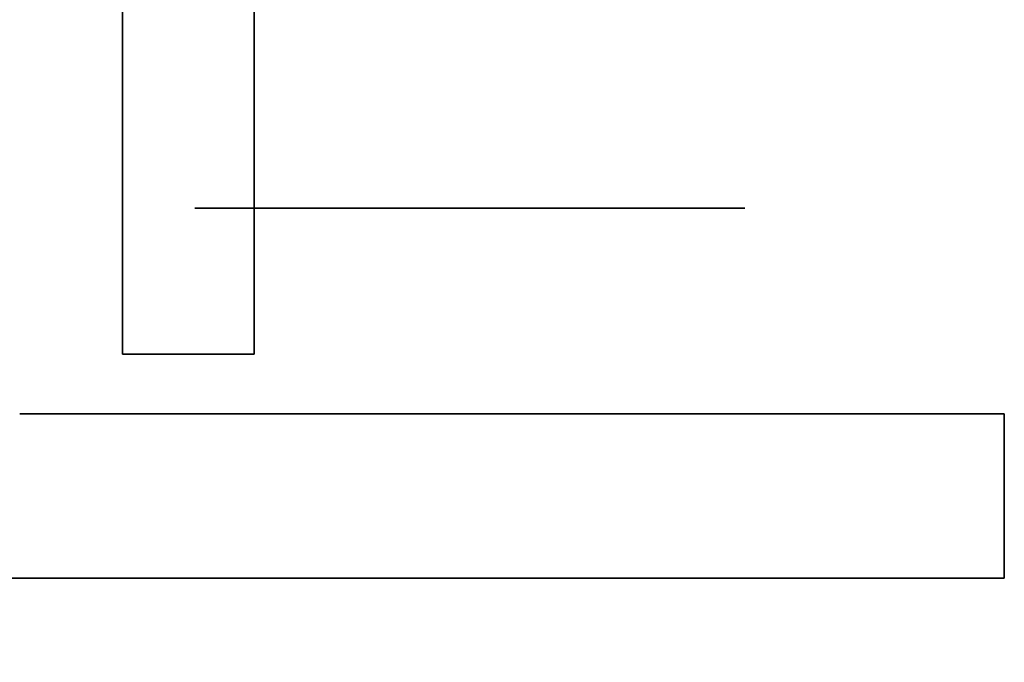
# Model space of a CAD drawing. Extents: x -1299 to -1246.9, y 2743.7 to 2747.9.
# Tile 300 of 656: x -1260.9921 to -1260.9442, y 2746.7264 to 2746.7576. Entities that reach past the tile are written whole.
import ezdxf

# ---------------------------------------------------------------- set-up
doc = ezdxf.new("R2010")
doc.units = 0
doc.header["$LTSCALE"] = 150
doc.header["$MEASUREMENT"] = 0
doc.layers.add('3DFACE_BOLT', color=7, linetype='CONTINUOUS')
doc.layers.add('3DFACE_SHAPE', color=7, linetype='CONTINUOUS')

msp = doc.modelspace()

# ---------------------------------------------------------------- linework, layer by layer
at = {"layer": '3DFACE_BOLT', "color": 1}
for points, invisible_edges in [([(-1260.983594, 2746.748449, 0.068), (-1260.976906, 2746.748449, 0.056417), (-1260.983594, 2746.738449, 0.068)], 14), ([(-1260.983594, 2746.738449, 0.068), (-1260.976906, 2746.748449, 0.056417), (-1260.976906, 2746.738449, 0.056417)], 3), ([(-1260.976906, 2746.748449, 0.079583), (-1260.983594, 2746.748449, 0.068), (-1260.976906, 2746.738449, 0.079583)], 14), ([(-1260.976906, 2746.738449, 0.079583), (-1260.983594, 2746.748449, 0.068), (-1260.983594, 2746.738449, 0.068)], 3), ([(-1260.983594, 2746.748449, 0.068), (-1260.976906, 2746.748449, 0.079583), (-1260.976906, 2746.748449, 0.056417)], 2), ([(-1260.983594, 2746.748449, 0.138), (-1260.976906, 2746.748449, 0.126417), (-1260.983594, 2746.738449, 0.138)], 14), ([(-1260.983594, 2746.738449, 0.138), (-1260.976906, 2746.748449, 0.126417), (-1260.976906, 2746.738449, 0.126417)], 3), ([(-1260.976906, 2746.748449, 0.149583), (-1260.983594, 2746.748449, 0.138), (-1260.976906, 2746.738449, 0.149583)], 14), ([(-1260.976906, 2746.738449, 0.149583), (-1260.983594, 2746.748449, 0.138), (-1260.983594, 2746.738449, 0.138)], 3), ([(-1260.983594, 2746.748449, 0.138), (-1260.976906, 2746.748449, 0.149583), (-1260.976906, 2746.748449, 0.126417)], 2), ([(-1260.976906, 2746.748449, 0.056417), (-1260.963531, 2746.748449, 0.056417), (-1260.976906, 2746.738449, 0.056417)], 14), ([(-1260.976906, 2746.738449, 0.056417), (-1260.963531, 2746.748449, 0.056417), (-1260.963531, 2746.738449, 0.056417)], 3), ([(-1260.963531, 2746.748449, 0.079583), (-1260.976906, 2746.748449, 0.079583), (-1260.963531, 2746.738449, 0.079583)], 14), ([(-1260.963531, 2746.738449, 0.079583), (-1260.976906, 2746.748449, 0.079583), (-1260.976906, 2746.738449, 0.079583)], 3), ([(-1260.976906, 2746.748449, 0.079583), (-1260.963531, 2746.748449, 0.079583), (-1260.976906, 2746.748449, 0.056417)], 14), ([(-1260.976906, 2746.748449, 0.056417), (-1260.963531, 2746.748449, 0.079583), (-1260.963531, 2746.748449, 0.056417)], 3), ([(-1260.976906, 2746.748449, 0.126417), (-1260.963531, 2746.748449, 0.126417), (-1260.976906, 2746.738449, 0.126417)], 14), ([(-1260.976906, 2746.738449, 0.126417), (-1260.963531, 2746.748449, 0.126417), (-1260.963531, 2746.738449, 0.126417)], 3), ([(-1260.963531, 2746.748449, 0.149583), (-1260.976906, 2746.748449, 0.149583), (-1260.963531, 2746.738449, 0.149583)], 14), ([(-1260.963531, 2746.738449, 0.149583), (-1260.976906, 2746.748449, 0.149583), (-1260.976906, 2746.738449, 0.149583)], 3), ([(-1260.976906, 2746.748449, 0.149583), (-1260.963531, 2746.748449, 0.149583), (-1260.976906, 2746.748449, 0.126417)], 14), ([(-1260.976906, 2746.748449, 0.126417), (-1260.963531, 2746.748449, 0.149583), (-1260.963531, 2746.748449, 0.126417)], 3), ([(-1260.963531, 2746.748449, 0.056417), (-1260.956844, 2746.748449, 0.068), (-1260.963531, 2746.738449, 0.056417)], 14), ([(-1260.963531, 2746.738449, 0.056417), (-1260.956844, 2746.748449, 0.068), (-1260.956844, 2746.738449, 0.068)], 3), ([(-1260.956844, 2746.748449, 0.068), (-1260.963531, 2746.748449, 0.079583), (-1260.956844, 2746.738449, 0.068)], 14), ([(-1260.956844, 2746.738449, 0.068), (-1260.963531, 2746.748449, 0.079583), (-1260.963531, 2746.738449, 0.079583)], 3), ([(-1260.963531, 2746.748449, 0.079583), (-1260.956844, 2746.748449, 0.068), (-1260.963531, 2746.748449, 0.056417)], 12), ([(-1260.963531, 2746.748449, 0.126417), (-1260.956844, 2746.748449, 0.138), (-1260.963531, 2746.738449, 0.126417)], 14), ([(-1260.963531, 2746.738449, 0.126417), (-1260.956844, 2746.748449, 0.138), (-1260.956844, 2746.738449, 0.138)], 3), ([(-1260.956844, 2746.748449, 0.138), (-1260.963531, 2746.748449, 0.149583), (-1260.956844, 2746.738449, 0.138)], 14), ([(-1260.956844, 2746.738449, 0.138), (-1260.963531, 2746.748449, 0.149583), (-1260.963531, 2746.738449, 0.149583)], 3), ([(-1260.963531, 2746.748449, 0.149583), (-1260.956844, 2746.748449, 0.138), (-1260.963531, 2746.748449, 0.126417)], 12), ([(-1260.983594, 2746.738449, 0.068), (-1260.976906, 2746.738449, 0.056417), (-1260.976906, 2746.738449, 0.079583)], 2), ([(-1260.983594, 2746.738449, 0.138), (-1260.976906, 2746.738449, 0.126417), (-1260.976906, 2746.738449, 0.149583)], 2), ([(-1260.978219, 2746.738449, 0.068), (-1260.977827, 2746.738449, 0.065528), (-1260.978219, 2746.688449, 0.068)], 14), ([(-1260.978219, 2746.688449, 0.068), (-1260.977827, 2746.738449, 0.065528), (-1260.977827, 2746.688449, 0.065528)], 3), ([(-1260.977827, 2746.738449, 0.070472), (-1260.978219, 2746.738449, 0.068), (-1260.977827, 2746.688449, 0.070472)], 14), ([(-1260.977827, 2746.688449, 0.070472), (-1260.978219, 2746.738449, 0.068), (-1260.978219, 2746.688449, 0.068)], 3), ([(-1260.978219, 2746.738449, 0.068), (-1260.977827, 2746.738449, 0.070472), (-1260.977827, 2746.738449, 0.065528)], 2), ([(-1260.978219, 2746.738449, 0.138), (-1260.977827, 2746.738449, 0.135528), (-1260.978219, 2746.688449, 0.138)], 14), ([(-1260.978219, 2746.688449, 0.138), (-1260.977827, 2746.738449, 0.135528), (-1260.977827, 2746.688449, 0.135528)], 3), ([(-1260.977827, 2746.738449, 0.140472), (-1260.978219, 2746.738449, 0.138), (-1260.977827, 2746.688449, 0.140472)], 14), ([(-1260.977827, 2746.688449, 0.140472), (-1260.978219, 2746.738449, 0.138), (-1260.978219, 2746.688449, 0.138)], 3), ([(-1260.978219, 2746.738449, 0.138), (-1260.977827, 2746.738449, 0.140472), (-1260.977827, 2746.738449, 0.135528)], 2), ([(-1260.977827, 2746.738449, 0.065528), (-1260.976691, 2746.738449, 0.063298), (-1260.977827, 2746.688449, 0.065528)], 14), ([(-1260.977827, 2746.688449, 0.065528), (-1260.976691, 2746.738449, 0.063298), (-1260.976691, 2746.688449, 0.063298)], 3), ([(-1260.976691, 2746.738449, 0.072702), (-1260.977827, 2746.738449, 0.070472), (-1260.976691, 2746.688449, 0.072702)], 14), ([(-1260.976691, 2746.688449, 0.072702), (-1260.977827, 2746.738449, 0.070472), (-1260.977827, 2746.688449, 0.070472)], 3), ([(-1260.977827, 2746.738449, 0.070472), (-1260.976691, 2746.738449, 0.072702), (-1260.977827, 2746.738449, 0.065528)], 14), ([(-1260.977827, 2746.738449, 0.065528), (-1260.976691, 2746.738449, 0.072702), (-1260.976691, 2746.738449, 0.063298)], 3), ([(-1260.977827, 2746.738449, 0.135528), (-1260.976691, 2746.738449, 0.133298), (-1260.977827, 2746.688449, 0.135528)], 14), ([(-1260.977827, 2746.688449, 0.135528), (-1260.976691, 2746.738449, 0.133298), (-1260.976691, 2746.688449, 0.133298)], 3), ([(-1260.976691, 2746.738449, 0.142702), (-1260.977827, 2746.738449, 0.140472), (-1260.976691, 2746.688449, 0.142702)], 14), ([(-1260.976691, 2746.688449, 0.142702), (-1260.977827, 2746.738449, 0.140472), (-1260.977827, 2746.688449, 0.140472)], 3), ([(-1260.977827, 2746.738449, 0.140472), (-1260.976691, 2746.738449, 0.142702), (-1260.977827, 2746.738449, 0.135528)], 14), ([(-1260.977827, 2746.738449, 0.135528), (-1260.976691, 2746.738449, 0.142702), (-1260.976691, 2746.738449, 0.133298)], 3), ([(-1260.976906, 2746.738449, 0.056417), (-1260.963531, 2746.738449, 0.056417), (-1260.976906, 2746.738449, 0.079583)], 14), ([(-1260.976906, 2746.738449, 0.079583), (-1260.963531, 2746.738449, 0.056417), (-1260.963531, 2746.738449, 0.079583)], 3), ([(-1260.976906, 2746.738449, 0.126417), (-1260.963531, 2746.738449, 0.126417), (-1260.976906, 2746.738449, 0.149583)], 14), ([(-1260.976906, 2746.738449, 0.149583), (-1260.963531, 2746.738449, 0.126417), (-1260.963531, 2746.738449, 0.149583)], 3), ([(-1260.976691, 2746.738449, 0.063298), (-1260.974921, 2746.738449, 0.061528), (-1260.976691, 2746.688449, 0.063298)], 14), ([(-1260.976691, 2746.688449, 0.063298), (-1260.974921, 2746.738449, 0.061528), (-1260.974921, 2746.688449, 0.061528)], 3), ([(-1260.974921, 2746.738449, 0.074472), (-1260.976691, 2746.738449, 0.072702), (-1260.974921, 2746.688449, 0.074472)], 14), ([(-1260.974921, 2746.688449, 0.074472), (-1260.976691, 2746.738449, 0.072702), (-1260.976691, 2746.688449, 0.072702)], 3), ([(-1260.976691, 2746.738449, 0.072702), (-1260.974921, 2746.738449, 0.074472), (-1260.976691, 2746.738449, 0.063298)], 14), ([(-1260.976691, 2746.738449, 0.063298), (-1260.974921, 2746.738449, 0.074472), (-1260.974921, 2746.738449, 0.061528)], 3), ([(-1260.976691, 2746.738449, 0.133298), (-1260.974921, 2746.738449, 0.131528), (-1260.976691, 2746.688449, 0.133298)], 14), ([(-1260.976691, 2746.688449, 0.133298), (-1260.974921, 2746.738449, 0.131528), (-1260.974921, 2746.688449, 0.131528)], 3), ([(-1260.974921, 2746.738449, 0.144472), (-1260.976691, 2746.738449, 0.142702), (-1260.974921, 2746.688449, 0.144472)], 14), ([(-1260.974921, 2746.688449, 0.144472), (-1260.976691, 2746.738449, 0.142702), (-1260.976691, 2746.688449, 0.142702)], 3), ([(-1260.976691, 2746.738449, 0.142702), (-1260.974921, 2746.738449, 0.144472), (-1260.976691, 2746.738449, 0.133298)], 14), ([(-1260.976691, 2746.738449, 0.133298), (-1260.974921, 2746.738449, 0.144472), (-1260.974921, 2746.738449, 0.131528)], 3), ([(-1260.974921, 2746.738449, 0.061528), (-1260.972691, 2746.738449, 0.060392), (-1260.974921, 2746.688449, 0.061528)], 14), ([(-1260.974921, 2746.688449, 0.061528), (-1260.972691, 2746.738449, 0.060392), (-1260.972691, 2746.688449, 0.060392)], 3), ([(-1260.972691, 2746.738449, 0.075608), (-1260.974921, 2746.738449, 0.074472), (-1260.972691, 2746.688449, 0.075608)], 14), ([(-1260.972691, 2746.688449, 0.075608), (-1260.974921, 2746.738449, 0.074472), (-1260.974921, 2746.688449, 0.074472)], 3), ([(-1260.974921, 2746.738449, 0.074472), (-1260.972691, 2746.738449, 0.075608), (-1260.974921, 2746.738449, 0.061528)], 14), ([(-1260.974921, 2746.738449, 0.061528), (-1260.972691, 2746.738449, 0.075608), (-1260.972691, 2746.738449, 0.060392)], 3), ([(-1260.974921, 2746.738449, 0.131528), (-1260.972691, 2746.738449, 0.130392), (-1260.974921, 2746.688449, 0.131528)], 14), ([(-1260.974921, 2746.688449, 0.131528), (-1260.972691, 2746.738449, 0.130392), (-1260.972691, 2746.688449, 0.130392)], 3), ([(-1260.972691, 2746.738449, 0.145608), (-1260.974921, 2746.738449, 0.144472), (-1260.972691, 2746.688449, 0.145608)], 14), ([(-1260.972691, 2746.688449, 0.145608), (-1260.974921, 2746.738449, 0.144472), (-1260.974921, 2746.688449, 0.144472)], 3), ([(-1260.974921, 2746.738449, 0.144472), (-1260.972691, 2746.738449, 0.145608), (-1260.974921, 2746.738449, 0.131528)], 14), ([(-1260.974921, 2746.738449, 0.131528), (-1260.972691, 2746.738449, 0.145608), (-1260.972691, 2746.738449, 0.130392)], 3), ([(-1260.972691, 2746.738449, 0.060392), (-1260.970219, 2746.738449, 0.06), (-1260.972691, 2746.688449, 0.060392)], 14), ([(-1260.972691, 2746.688449, 0.060392), (-1260.970219, 2746.738449, 0.06), (-1260.970219, 2746.688449, 0.06)], 3), ([(-1260.970219, 2746.738449, 0.076), (-1260.972691, 2746.738449, 0.075608), (-1260.970219, 2746.688449, 0.076)], 14), ([(-1260.970219, 2746.688449, 0.076), (-1260.972691, 2746.738449, 0.075608), (-1260.972691, 2746.688449, 0.075608)], 3), ([(-1260.972691, 2746.738449, 0.075608), (-1260.970219, 2746.738449, 0.076), (-1260.972691, 2746.738449, 0.060392)], 14), ([(-1260.972691, 2746.738449, 0.060392), (-1260.970219, 2746.738449, 0.076), (-1260.970219, 2746.738449, 0.06)], 3), ([(-1260.972691, 2746.738449, 0.130392), (-1260.970219, 2746.738449, 0.13), (-1260.972691, 2746.688449, 0.130392)], 14), ([(-1260.972691, 2746.688449, 0.130392), (-1260.970219, 2746.738449, 0.13), (-1260.970219, 2746.688449, 0.13)], 3), ([(-1260.970219, 2746.738449, 0.146), (-1260.972691, 2746.738449, 0.145608), (-1260.970219, 2746.688449, 0.146)], 14), ([(-1260.970219, 2746.688449, 0.146), (-1260.972691, 2746.738449, 0.145608), (-1260.972691, 2746.688449, 0.145608)], 3), ([(-1260.972691, 2746.738449, 0.145608), (-1260.970219, 2746.738449, 0.146), (-1260.972691, 2746.738449, 0.130392)], 14), ([(-1260.972691, 2746.738449, 0.130392), (-1260.970219, 2746.738449, 0.146), (-1260.970219, 2746.738449, 0.13)], 3), ([(-1260.970219, 2746.738449, 0.06), (-1260.967747, 2746.738449, 0.060392), (-1260.970219, 2746.688449, 0.06)], 14), ([(-1260.970219, 2746.688449, 0.06), (-1260.967747, 2746.738449, 0.060392), (-1260.967747, 2746.688449, 0.060392)], 3), ([(-1260.967747, 2746.738449, 0.075608), (-1260.970219, 2746.738449, 0.076), (-1260.967747, 2746.688449, 0.075608)], 14), ([(-1260.967747, 2746.688449, 0.075608), (-1260.970219, 2746.738449, 0.076), (-1260.970219, 2746.688449, 0.076)], 3), ([(-1260.970219, 2746.738449, 0.076), (-1260.967747, 2746.738449, 0.075608), (-1260.970219, 2746.738449, 0.06)], 14), ([(-1260.970219, 2746.738449, 0.06), (-1260.967747, 2746.738449, 0.075608), (-1260.967747, 2746.738449, 0.060392)], 3), ([(-1260.970219, 2746.738449, 0.13), (-1260.967747, 2746.738449, 0.130392), (-1260.970219, 2746.688449, 0.13)], 14), ([(-1260.970219, 2746.688449, 0.13), (-1260.967747, 2746.738449, 0.130392), (-1260.967747, 2746.688449, 0.130392)], 3), ([(-1260.967747, 2746.738449, 0.145608), (-1260.970219, 2746.738449, 0.146), (-1260.967747, 2746.688449, 0.145608)], 14), ([(-1260.967747, 2746.688449, 0.145608), (-1260.970219, 2746.738449, 0.146), (-1260.970219, 2746.688449, 0.146)], 3), ([(-1260.970219, 2746.738449, 0.146), (-1260.967747, 2746.738449, 0.145608), (-1260.970219, 2746.738449, 0.13)], 14), ([(-1260.970219, 2746.738449, 0.13), (-1260.967747, 2746.738449, 0.145608), (-1260.967747, 2746.738449, 0.130392)], 3), ([(-1260.967747, 2746.738449, 0.060392), (-1260.965516, 2746.738449, 0.061528), (-1260.967747, 2746.688449, 0.060392)], 14), ([(-1260.967747, 2746.688449, 0.060392), (-1260.965516, 2746.738449, 0.061528), (-1260.965516, 2746.688449, 0.061528)], 3), ([(-1260.965516, 2746.738449, 0.074472), (-1260.967747, 2746.738449, 0.075608), (-1260.965516, 2746.688449, 0.074472)], 14), ([(-1260.965516, 2746.688449, 0.074472), (-1260.967747, 2746.738449, 0.075608), (-1260.967747, 2746.688449, 0.075608)], 3), ([(-1260.967747, 2746.738449, 0.075608), (-1260.965516, 2746.738449, 0.074472), (-1260.967747, 2746.738449, 0.060392)], 14), ([(-1260.967747, 2746.738449, 0.060392), (-1260.965516, 2746.738449, 0.074472), (-1260.965516, 2746.738449, 0.061528)], 3), ([(-1260.967747, 2746.738449, 0.130392), (-1260.965516, 2746.738449, 0.131528), (-1260.967747, 2746.688449, 0.130392)], 14), ([(-1260.967747, 2746.688449, 0.130392), (-1260.965516, 2746.738449, 0.131528), (-1260.965516, 2746.688449, 0.131528)], 3), ([(-1260.965516, 2746.738449, 0.144472), (-1260.967747, 2746.738449, 0.145608), (-1260.965516, 2746.688449, 0.144472)], 14), ([(-1260.965516, 2746.688449, 0.144472), (-1260.967747, 2746.738449, 0.145608), (-1260.967747, 2746.688449, 0.145608)], 3), ([(-1260.967747, 2746.738449, 0.145608), (-1260.965516, 2746.738449, 0.144472), (-1260.967747, 2746.738449, 0.130392)], 14), ([(-1260.967747, 2746.738449, 0.130392), (-1260.965516, 2746.738449, 0.144472), (-1260.965516, 2746.738449, 0.131528)], 3), ([(-1260.965516, 2746.738449, 0.061528), (-1260.963747, 2746.738449, 0.063298), (-1260.965516, 2746.688449, 0.061528)], 14), ([(-1260.965516, 2746.688449, 0.061528), (-1260.963747, 2746.738449, 0.063298), (-1260.963747, 2746.688449, 0.063298)], 3), ([(-1260.963747, 2746.738449, 0.072702), (-1260.965516, 2746.738449, 0.074472), (-1260.963747, 2746.688449, 0.072702)], 14), ([(-1260.963747, 2746.688449, 0.072702), (-1260.965516, 2746.738449, 0.074472), (-1260.965516, 2746.688449, 0.074472)], 3), ([(-1260.965516, 2746.738449, 0.074472), (-1260.963747, 2746.738449, 0.072702), (-1260.965516, 2746.738449, 0.061528)], 14), ([(-1260.965516, 2746.738449, 0.061528), (-1260.963747, 2746.738449, 0.072702), (-1260.963747, 2746.738449, 0.063298)], 3), ([(-1260.965516, 2746.738449, 0.131528), (-1260.963747, 2746.738449, 0.133298), (-1260.965516, 2746.688449, 0.131528)], 14), ([(-1260.965516, 2746.688449, 0.131528), (-1260.963747, 2746.738449, 0.133298), (-1260.963747, 2746.688449, 0.133298)], 3), ([(-1260.963747, 2746.738449, 0.142702), (-1260.965516, 2746.738449, 0.144472), (-1260.963747, 2746.688449, 0.142702)], 14), ([(-1260.963747, 2746.688449, 0.142702), (-1260.965516, 2746.738449, 0.144472), (-1260.965516, 2746.688449, 0.144472)], 3), ([(-1260.965516, 2746.738449, 0.144472), (-1260.963747, 2746.738449, 0.142702), (-1260.965516, 2746.738449, 0.131528)], 14), ([(-1260.965516, 2746.738449, 0.131528), (-1260.963747, 2746.738449, 0.142702), (-1260.963747, 2746.738449, 0.133298)], 3), ([(-1260.963747, 2746.738449, 0.063298), (-1260.96261, 2746.738449, 0.065528), (-1260.963747, 2746.688449, 0.063298)], 14), ([(-1260.963747, 2746.688449, 0.063298), (-1260.96261, 2746.738449, 0.065528), (-1260.96261, 2746.688449, 0.065528)], 3), ([(-1260.96261, 2746.738449, 0.070472), (-1260.963747, 2746.738449, 0.072702), (-1260.96261, 2746.688449, 0.070472)], 14), ([(-1260.96261, 2746.688449, 0.070472), (-1260.963747, 2746.738449, 0.072702), (-1260.963747, 2746.688449, 0.072702)], 3), ([(-1260.963747, 2746.738449, 0.072702), (-1260.96261, 2746.738449, 0.070472), (-1260.963747, 2746.738449, 0.063298)], 14), ([(-1260.963747, 2746.738449, 0.063298), (-1260.96261, 2746.738449, 0.070472), (-1260.96261, 2746.738449, 0.065528)], 3), ([(-1260.963747, 2746.738449, 0.133298), (-1260.96261, 2746.738449, 0.135528), (-1260.963747, 2746.688449, 0.133298)], 14), ([(-1260.963747, 2746.688449, 0.133298), (-1260.96261, 2746.738449, 0.135528), (-1260.96261, 2746.688449, 0.135528)], 3), ([(-1260.96261, 2746.738449, 0.140472), (-1260.963747, 2746.738449, 0.142702), (-1260.96261, 2746.688449, 0.140472)], 14), ([(-1260.96261, 2746.688449, 0.140472), (-1260.963747, 2746.738449, 0.142702), (-1260.963747, 2746.688449, 0.142702)], 3), ([(-1260.963747, 2746.738449, 0.142702), (-1260.96261, 2746.738449, 0.140472), (-1260.963747, 2746.738449, 0.133298)], 14), ([(-1260.963747, 2746.738449, 0.133298), (-1260.96261, 2746.738449, 0.140472), (-1260.96261, 2746.738449, 0.135528)], 3), ([(-1260.963531, 2746.738449, 0.056417), (-1260.956844, 2746.738449, 0.068), (-1260.963531, 2746.738449, 0.079583)], 12), ([(-1260.963531, 2746.738449, 0.126417), (-1260.956844, 2746.738449, 0.138), (-1260.963531, 2746.738449, 0.149583)], 12), ([(-1260.96261, 2746.738449, 0.065528), (-1260.962219, 2746.738449, 0.068), (-1260.96261, 2746.688449, 0.065528)], 14), ([(-1260.96261, 2746.688449, 0.065528), (-1260.962219, 2746.738449, 0.068), (-1260.962219, 2746.688449, 0.068)], 3), ([(-1260.962219, 2746.738449, 0.068), (-1260.96261, 2746.738449, 0.070472), (-1260.962219, 2746.688449, 0.068)], 14), ([(-1260.962219, 2746.688449, 0.068), (-1260.96261, 2746.738449, 0.070472), (-1260.96261, 2746.688449, 0.070472)], 3), ([(-1260.96261, 2746.738449, 0.070472), (-1260.962219, 2746.738449, 0.068), (-1260.96261, 2746.738449, 0.065528)], 12), ([(-1260.96261, 2746.738449, 0.135528), (-1260.962219, 2746.738449, 0.138), (-1260.96261, 2746.688449, 0.135528)], 14), ([(-1260.96261, 2746.688449, 0.135528), (-1260.962219, 2746.738449, 0.138), (-1260.962219, 2746.688449, 0.138)], 3), ([(-1260.962219, 2746.738449, 0.138), (-1260.96261, 2746.738449, 0.140472), (-1260.962219, 2746.688449, 0.138)], 14), ([(-1260.962219, 2746.688449, 0.138), (-1260.96261, 2746.738449, 0.140472), (-1260.96261, 2746.688449, 0.140472)], 3), ([(-1260.96261, 2746.738449, 0.140472), (-1260.962219, 2746.738449, 0.138), (-1260.96261, 2746.738449, 0.135528)], 12)]:
    msp.add_3dface(points, dxfattribs=dict(at, invisible_edges=invisible_edges))
at = {"layer": '3DFACE_SHAPE', "color": 13}
for points, invisible_edges in [([(-1260.987119, 2746.741349, 0.033), (-1260.987119, 2746.779459, 0.06199), (-1260.987119, 2746.830349, 0.033)], 3), ([(-1260.987119, 2746.830349, 0.173), (-1260.987119, 2746.767438, 0.14401), (-1260.987119, 2746.741349, 0.173)], 3), ([(-1260.987119, 2746.830349, 0.033), (-1260.980719, 2746.773449, 0.033), (-1260.987119, 2746.741349, 0.033)], 3), ([(-1260.987119, 2746.741349, 0.173), (-1260.980719, 2746.823949, 0.173), (-1260.987119, 2746.830349, 0.173)], 3), ([(-1260.980719, 2746.741349, 0.173), (-1260.980719, 2746.823949, 0.173), (-1260.987119, 2746.741349, 0.173)], 2), ([(-1260.980719, 2746.741349, 0.173), (-1260.980719, 2746.779459, 0.14401), (-1260.980719, 2746.823949, 0.173)], 3), ([(-1260.987119, 2746.773449, 0.0595), (-1260.987119, 2746.779459, 0.06199), (-1260.987119, 2746.741349, 0.033)], 14), ([(-1260.980719, 2746.773449, 0.1465), (-1260.980719, 2746.779459, 0.14401), (-1260.980719, 2746.741349, 0.173)], 14), ([(-1260.987119, 2746.767438, 0.06199), (-1260.987119, 2746.773449, 0.0595), (-1260.987119, 2746.741349, 0.068)], 14), ([(-1260.987119, 2746.741349, 0.068), (-1260.987119, 2746.773449, 0.0595), (-1260.987119, 2746.741349, 0.033)], 15), ([(-1260.980719, 2746.773449, 0.033), (-1260.980719, 2746.741349, 0.033), (-1260.987119, 2746.741349, 0.033)], 12), ([(-1260.980719, 2746.773449, 0.033), (-1260.980719, 2746.767438, 0.06199), (-1260.980719, 2746.741349, 0.033)], 15), ([(-1260.980719, 2746.767438, 0.14401), (-1260.980719, 2746.773449, 0.1465), (-1260.980719, 2746.741349, 0.173)], 14), ([(-1260.987119, 2746.764949, 0.068), (-1260.987119, 2746.767438, 0.06199), (-1260.987119, 2746.741349, 0.068)], 14), ([(-1260.987119, 2746.764949, 0.068), (-1260.987119, 2746.741349, 0.068), (-1260.987119, 2746.767438, 0.13199)], 15), ([(-1260.987119, 2746.767438, 0.13199), (-1260.987119, 2746.741349, 0.068), (-1260.987119, 2746.764949, 0.138)], 3), ([(-1260.987119, 2746.767438, 0.14401), (-1260.987119, 2746.741349, 0.138), (-1260.987119, 2746.741349, 0.173)], 13), ([(-1260.987119, 2746.767438, 0.14401), (-1260.987119, 2746.764949, 0.138), (-1260.987119, 2746.741349, 0.138)], 14), ([(-1260.980719, 2746.767438, 0.06199), (-1260.980719, 2746.764949, 0.068), (-1260.980719, 2746.741349, 0.033)], 14), ([(-1260.980719, 2746.741349, 0.033), (-1260.980719, 2746.764949, 0.068), (-1260.980719, 2746.767438, 0.07401)], 13), ([(-1260.980719, 2746.767438, 0.07401), (-1260.980719, 2746.764949, 0.138), (-1260.980719, 2746.741349, 0.033)], 15), ([(-1260.980719, 2746.764949, 0.138), (-1260.980719, 2746.767438, 0.14401), (-1260.980719, 2746.741349, 0.173)], 14), ([(-1260.987119, 2746.741349, 0.068), (-1260.987119, 2746.741349, 0.138), (-1260.987119, 2746.764949, 0.138)], 14), ([(-1260.980719, 2746.764949, 0.138), (-1260.980719, 2746.741349, 0.173), (-1260.980719, 2746.741349, 0.033)], 13), ([(-1260.987119, 2746.741349, 0.173), (-1260.987119, 2746.741349, 0.138), (-1260.980719, 2746.741349, 0.173)], 2), ([(-1260.987119, 2746.741349, 0.138), (-1260.987119, 2746.741349, 0.068), (-1260.980719, 2746.741349, 0.173)], 14), ([(-1260.980719, 2746.741349, 0.173), (-1260.987119, 2746.741349, 0.068), (-1260.980719, 2746.741349, 0.033)], 3), ([(-1260.987119, 2746.741349, 0.068), (-1260.987119, 2746.741349, 0.033), (-1260.980719, 2746.741349, 0.033)], 12), ([(-1260.944219, 2746.730449, 0.206), (-1261.020219, 2746.738449, 0.206), (-1261.046219, 2746.730449, 0.206)], 3), ([(-1261.046219, 2746.730449, -2.8), (-1260.992119, 2746.738449, -2.8), (-1260.944219, 2746.730449, -2.8)], 3), ([(-1260.998319, 2746.738449, 0.206), (-1261.020219, 2746.738449, 0.206), (-1260.944219, 2746.730449, 0.206)], 14), ([(-1260.944219, 2746.730449, 0.206), (-1260.992119, 2746.738449, 0.206), (-1260.998319, 2746.738449, 0.206)], 15), ([(-1260.978719, 2746.738449, 0.138), (-1260.992119, 2746.738449, 0.138), (-1260.976229, 2746.738449, 0.14401)], 3), ([(-1260.992119, 2746.738449, 0.138), (-1260.992119, 2746.738449, 0.206), (-1260.976229, 2746.738449, 0.14401)], 14), ([(-1260.976229, 2746.738449, 0.14401), (-1260.992119, 2746.738449, 0.206), (-1260.970219, 2746.738449, 0.206)], 13), ([(-1260.978719, 2746.738449, 0.068), (-1260.992119, 2746.738449, 0.138), (-1260.978719, 2746.738449, 0.138)], 15), ([(-1260.992119, 2746.738449, 0.138), (-1260.978719, 2746.738449, 0.068), (-1260.992119, 2746.738449, 0.068)], 3), ([(-1260.978719, 2746.738449, 0.068), (-1260.976229, 2746.738449, 0.06199), (-1260.992119, 2746.738449, 0.068)], 14), ([(-1260.992119, 2746.738449, 0.068), (-1260.976229, 2746.738449, 0.06199), (-1260.992119, 2746.738449, -2.8)], 3), ([(-1260.976229, 2746.738449, 0.06199), (-1260.970219, 2746.738449, 0.0595), (-1260.992119, 2746.738449, -2.8)], 14), ([(-1260.992119, 2746.738449, -2.8), (-1260.970219, 2746.738449, 0.0595), (-1260.964208, 2746.738449, 0.06199)], 13), ([(-1260.964208, 2746.738449, 0.06199), (-1260.961719, 2746.738449, 0.068), (-1260.992119, 2746.738449, -2.8)], 14), ([(-1260.992119, 2746.738449, -2.8), (-1260.961719, 2746.738449, 0.068), (-1260.944219, 2746.738449, -2.8)], 3), ([(-1260.970219, 2746.738449, 0.206), (-1260.992119, 2746.738449, 0.206), (-1260.944219, 2746.730449, 0.206)], 14), ([(-1260.992119, 2746.738449, -2.8), (-1260.944219, 2746.738449, -2.8), (-1260.944219, 2746.730449, -2.8)], 12), ([(-1260.976229, 2746.738449, 0.07401), (-1260.978719, 2746.738449, 0.068), (-1260.976229, 2746.738449, 0.13199)], 14), ([(-1260.976229, 2746.738449, 0.13199), (-1260.978719, 2746.738449, 0.068), (-1260.978719, 2746.738449, 0.138)], 3), ([(-1260.976229, 2746.738449, 0.07401), (-1260.976229, 2746.730449, 0.07401), (-1260.978719, 2746.738449, 0.068)], 3), ([(-1260.976229, 2746.730449, 0.07401), (-1260.978719, 2746.730449, 0.068), (-1260.978719, 2746.738449, 0.068)], 14), ([(-1260.978719, 2746.738449, 0.068), (-1260.978719, 2746.730449, 0.068), (-1260.976229, 2746.738449, 0.06199)], 3), ([(-1260.978719, 2746.730449, 0.068), (-1260.976229, 2746.730449, 0.06199), (-1260.976229, 2746.738449, 0.06199)], 14), ([(-1260.976229, 2746.738449, 0.14401), (-1260.976229, 2746.730449, 0.14401), (-1260.978719, 2746.738449, 0.138)], 3), ([(-1260.976229, 2746.730449, 0.14401), (-1260.978719, 2746.730449, 0.138), (-1260.978719, 2746.738449, 0.138)], 14), ([(-1260.978719, 2746.738449, 0.138), (-1260.978719, 2746.730449, 0.138), (-1260.976229, 2746.738449, 0.13199)], 3), ([(-1260.978719, 2746.730449, 0.138), (-1260.976229, 2746.730449, 0.13199), (-1260.976229, 2746.738449, 0.13199)], 14), ([(-1260.970219, 2746.738449, 0.206), (-1260.970219, 2746.738449, 0.1465), (-1260.976229, 2746.738449, 0.14401)], 13), ([(-1260.970219, 2746.738449, 0.0765), (-1260.976229, 2746.738449, 0.07401), (-1260.970219, 2746.738449, 0.1295)], 14), ([(-1260.970219, 2746.738449, 0.1295), (-1260.976229, 2746.738449, 0.07401), (-1260.976229, 2746.738449, 0.13199)], 3), ([(-1260.976229, 2746.738449, 0.06199), (-1260.976229, 2746.730449, 0.06199), (-1260.970219, 2746.738449, 0.0595)], 3), ([(-1260.976229, 2746.730449, 0.06199), (-1260.970219, 2746.730449, 0.0595), (-1260.970219, 2746.738449, 0.0595)], 14), ([(-1260.970219, 2746.738449, 0.0765), (-1260.970219, 2746.730449, 0.0765), (-1260.976229, 2746.738449, 0.07401)], 3), ([(-1260.970219, 2746.730449, 0.0765), (-1260.976229, 2746.730449, 0.07401), (-1260.976229, 2746.738449, 0.07401)], 14), ([(-1260.976229, 2746.738449, 0.13199), (-1260.976229, 2746.730449, 0.13199), (-1260.970219, 2746.738449, 0.1295)], 3), ([(-1260.976229, 2746.730449, 0.13199), (-1260.970219, 2746.730449, 0.1295), (-1260.970219, 2746.738449, 0.1295)], 14), ([(-1260.970219, 2746.738449, 0.1465), (-1260.970219, 2746.730449, 0.1465), (-1260.976229, 2746.738449, 0.14401)], 3), ([(-1260.970219, 2746.730449, 0.1465), (-1260.976229, 2746.730449, 0.14401), (-1260.976229, 2746.738449, 0.14401)], 14), ([(-1260.944219, 2746.738449, 0.206), (-1260.964208, 2746.738449, 0.14401), (-1260.970219, 2746.738449, 0.206)], 3), ([(-1260.964208, 2746.738449, 0.14401), (-1260.970219, 2746.738449, 0.1465), (-1260.970219, 2746.738449, 0.206)], 14), ([(-1260.964208, 2746.738449, 0.07401), (-1260.970219, 2746.738449, 0.0765), (-1260.964208, 2746.738449, 0.13199)], 14), ([(-1260.964208, 2746.738449, 0.13199), (-1260.970219, 2746.738449, 0.0765), (-1260.970219, 2746.738449, 0.1295)], 3), ([(-1260.970219, 2746.738449, 0.0595), (-1260.970219, 2746.730449, 0.0595), (-1260.964208, 2746.738449, 0.06199)], 3), ([(-1260.970219, 2746.730449, 0.0595), (-1260.964208, 2746.730449, 0.06199), (-1260.964208, 2746.738449, 0.06199)], 14), ([(-1260.964208, 2746.738449, 0.07401), (-1260.964208, 2746.730449, 0.07401), (-1260.970219, 2746.738449, 0.0765)], 3), ([(-1260.964208, 2746.730449, 0.07401), (-1260.970219, 2746.730449, 0.0765), (-1260.970219, 2746.738449, 0.0765)], 14), ([(-1260.970219, 2746.738449, 0.1295), (-1260.970219, 2746.730449, 0.1295), (-1260.964208, 2746.738449, 0.13199)], 3), ([(-1260.970219, 2746.730449, 0.1295), (-1260.964208, 2746.730449, 0.13199), (-1260.964208, 2746.738449, 0.13199)], 14), ([(-1260.964208, 2746.738449, 0.14401), (-1260.964208, 2746.730449, 0.14401), (-1260.970219, 2746.738449, 0.1465)], 3), ([(-1260.964208, 2746.730449, 0.14401), (-1260.970219, 2746.730449, 0.1465), (-1260.970219, 2746.738449, 0.1465)], 14), ([(-1260.944219, 2746.738449, 0.206), (-1260.970219, 2746.738449, 0.206), (-1260.944219, 2746.730449, 0.206)], 2), ([(-1260.964208, 2746.738449, 0.13199), (-1260.961719, 2746.738449, 0.138), (-1260.964208, 2746.738449, 0.07401)], 14), ([(-1260.964208, 2746.738449, 0.07401), (-1260.961719, 2746.738449, 0.138), (-1260.961719, 2746.738449, 0.068)], 3), ([(-1260.961719, 2746.738449, 0.138), (-1260.964208, 2746.738449, 0.14401), (-1260.944219, 2746.738449, 0.206)], 14), ([(-1260.964208, 2746.738449, 0.06199), (-1260.964208, 2746.730449, 0.06199), (-1260.961719, 2746.738449, 0.068)], 3), ([(-1260.964208, 2746.730449, 0.06199), (-1260.961719, 2746.730449, 0.068), (-1260.961719, 2746.738449, 0.068)], 14), ([(-1260.961719, 2746.738449, 0.068), (-1260.961719, 2746.730449, 0.068), (-1260.964208, 2746.738449, 0.07401)], 3), ([(-1260.961719, 2746.730449, 0.068), (-1260.964208, 2746.730449, 0.07401), (-1260.964208, 2746.738449, 0.07401)], 14), ([(-1260.964208, 2746.738449, 0.13199), (-1260.964208, 2746.730449, 0.13199), (-1260.961719, 2746.738449, 0.138)], 3), ([(-1260.964208, 2746.730449, 0.13199), (-1260.961719, 2746.730449, 0.138), (-1260.961719, 2746.738449, 0.138)], 14), ([(-1260.961719, 2746.738449, 0.138), (-1260.961719, 2746.730449, 0.138), (-1260.964208, 2746.738449, 0.14401)], 3), ([(-1260.961719, 2746.730449, 0.138), (-1260.964208, 2746.730449, 0.14401), (-1260.964208, 2746.738449, 0.14401)], 14), ([(-1260.961719, 2746.738449, 0.068), (-1260.944219, 2746.738449, 0.206), (-1260.944219, 2746.738449, -2.8)], 13), ([(-1260.961719, 2746.738449, 0.138), (-1260.944219, 2746.738449, 0.206), (-1260.961719, 2746.738449, 0.068)], 15), ([(-1260.944219, 2746.730449, 0.206), (-1260.944219, 2746.730449, -2.8), (-1260.944219, 2746.738449, 0.206)], 2), ([(-1260.944219, 2746.730449, -2.8), (-1260.944219, 2746.738449, -2.8), (-1260.944219, 2746.738449, 0.206)], 12), ([(-1261.014208, 2746.730449, 0.14401), (-1260.970219, 2746.730449, 0.1465), (-1261.046219, 2746.730449, 0.206)], 15), ([(-1260.970219, 2746.730449, 0.1465), (-1260.964208, 2746.730449, 0.14401), (-1261.046219, 2746.730449, 0.206)], 14), ([(-1261.046219, 2746.730449, 0.206), (-1260.964208, 2746.730449, 0.14401), (-1260.944219, 2746.730449, 0.206)], 3), ([(-1261.026229, 2746.730449, 0.06199), (-1261.046219, 2746.730449, -2.8), (-1260.944219, 2746.730449, -2.8)], 13), ([(-1260.944219, 2746.730449, -2.8), (-1261.020219, 2746.730449, 0.0595), (-1261.026229, 2746.730449, 0.06199)], 13), ([(-1261.014208, 2746.730449, 0.06199), (-1261.020219, 2746.730449, 0.0595), (-1260.978719, 2746.730449, 0.068)], 14), ([(-1260.978719, 2746.730449, 0.068), (-1261.020219, 2746.730449, 0.0595), (-1260.976229, 2746.730449, 0.06199)], 15), ([(-1261.020219, 2746.730449, 0.0595), (-1260.944219, 2746.730449, -2.8), (-1260.976229, 2746.730449, 0.06199)], 15), ([(-1260.976229, 2746.730449, 0.14401), (-1260.970219, 2746.730449, 0.1465), (-1261.014208, 2746.730449, 0.14401)], 14), ([(-1261.011719, 2746.730449, 0.068), (-1261.014208, 2746.730449, 0.06199), (-1260.978719, 2746.730449, 0.068)], 14), ([(-1261.011719, 2746.730449, 0.068), (-1260.978719, 2746.730449, 0.068), (-1261.014208, 2746.730449, 0.13199)], 15), ([(-1261.014208, 2746.730449, 0.13199), (-1260.978719, 2746.730449, 0.068), (-1261.011719, 2746.730449, 0.138)], 3), ([(-1261.014208, 2746.730449, 0.14401), (-1261.011719, 2746.730449, 0.138), (-1260.976229, 2746.730449, 0.14401)], 14), ([(-1260.978719, 2746.730449, 0.068), (-1260.976229, 2746.730449, 0.07401), (-1261.011719, 2746.730449, 0.138)], 14), ([(-1261.011719, 2746.730449, 0.138), (-1260.976229, 2746.730449, 0.07401), (-1260.978719, 2746.730449, 0.138)], 15), ([(-1261.011719, 2746.730449, 0.138), (-1260.978719, 2746.730449, 0.138), (-1260.976229, 2746.730449, 0.14401)], 13), ([(-1260.976229, 2746.730449, 0.07401), (-1260.976229, 2746.730449, 0.13199), (-1260.978719, 2746.730449, 0.138)], 15), ([(-1260.976229, 2746.730449, 0.06199), (-1260.944219, 2746.730449, -2.8), (-1260.970219, 2746.730449, 0.0595)], 3), ([(-1260.976229, 2746.730449, 0.07401), (-1260.970219, 2746.730449, 0.0765), (-1260.976229, 2746.730449, 0.13199)], 14), ([(-1260.976229, 2746.730449, 0.13199), (-1260.970219, 2746.730449, 0.0765), (-1260.970219, 2746.730449, 0.1295)], 3), ([(-1260.944219, 2746.730449, -2.8), (-1260.964208, 2746.730449, 0.06199), (-1260.970219, 2746.730449, 0.0595)], 13), ([(-1260.970219, 2746.730449, 0.0765), (-1260.964208, 2746.730449, 0.07401), (-1260.970219, 2746.730449, 0.1295)], 14), ([(-1260.970219, 2746.730449, 0.1295), (-1260.964208, 2746.730449, 0.07401), (-1260.964208, 2746.730449, 0.13199)], 3), ([(-1260.964208, 2746.730449, 0.14401), (-1260.961719, 2746.730449, 0.138), (-1260.944219, 2746.730449, 0.206)], 14), ([(-1260.961719, 2746.730449, 0.138), (-1260.964208, 2746.730449, 0.13199), (-1260.961719, 2746.730449, 0.068)], 14), ([(-1260.961719, 2746.730449, 0.068), (-1260.964208, 2746.730449, 0.13199), (-1260.964208, 2746.730449, 0.07401)], 3), ([(-1260.961719, 2746.730449, 0.068), (-1260.964208, 2746.730449, 0.06199), (-1260.944219, 2746.730449, -2.8)], 14), ([(-1260.944219, 2746.730449, 0.206), (-1260.961719, 2746.730449, 0.138), (-1260.961719, 2746.730449, 0.068)], 15), ([(-1260.944219, 2746.730449, 0.206), (-1260.961719, 2746.730449, 0.068), (-1260.944219, 2746.730449, -2.8)], 3)]:
    msp.add_3dface(points, dxfattribs=dict(at, invisible_edges=invisible_edges))

doc.saveas('drawing.dxf')
